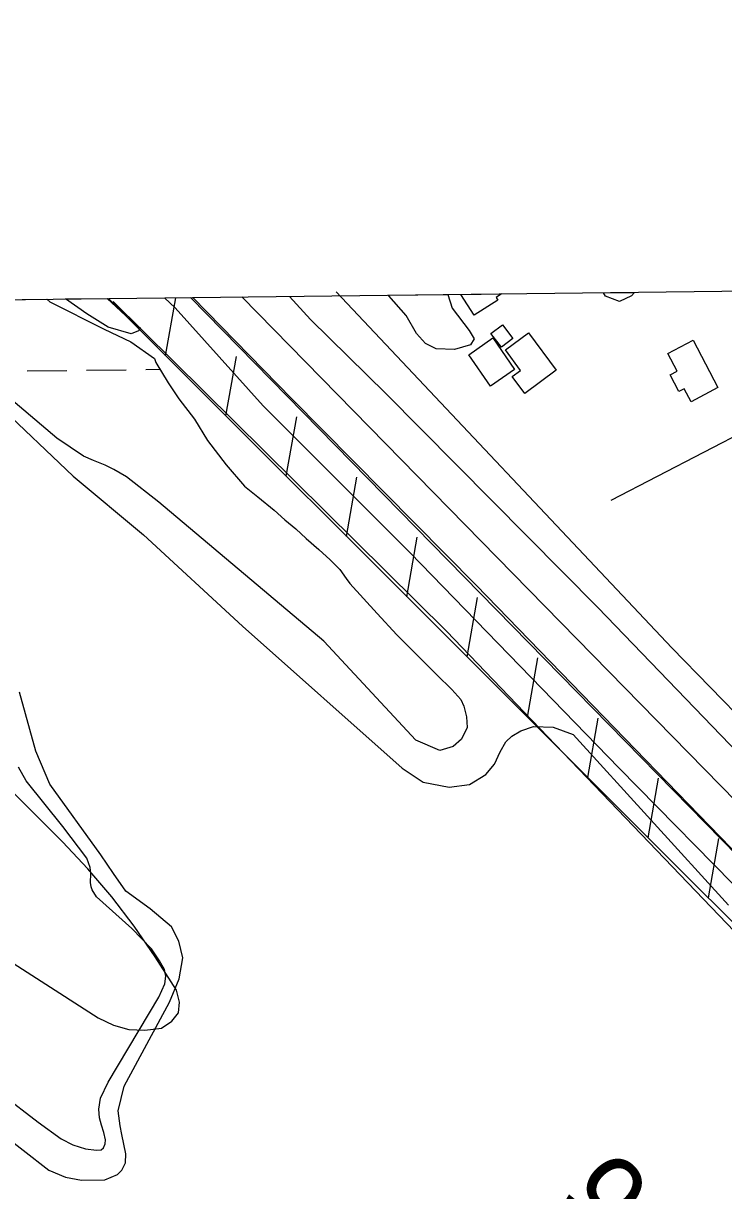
# Model space of a CAD drawing. Extents: x 3684037 to 3722149, y 433263 to 459021.
# Drawn here: x 3700601 to 3701168, y 456284 to 457228 of the extents above; entities that cross this region are included whole.
import ezdxf

# ---------------------------------------------------------------- set-up
doc = ezdxf.new("R2010")
doc.units = 0
for name, color, linetype in [('V-BLDG-OTLN', 7, 'Continuous'), ('V-DTCH-CNTR', 7, 'Continuous'), ('V-FLOD-BASE', 7, 'Continuous'), ('V-GRID-FRAM', 7, 'Continuous'), ('V-LEVE-TOET', 7, 'Continuous'), ('V-RIVR-EDGE', 7, 'Continuous'), ('V-RIVR-RANG', 7, 'Continuous'), ('V-ROAD-CNTR', 7, 'Continuous'), ('V-RRAP-FSHR', 7, 'Continuous'), ('V-SITE-VEGE', 7, 'Continuous'), ('V-SURV-LINE', 7, 'Continuous'), ('V-TOPO-MINR', 7, 'Continuous'), ('V-TOPO-SHOR', 7, 'Continuous'), ('V-UTIL-IDEN', 7, 'Continuous'), ('V-WETL-SWMP', 7, 'Continuous')]:
    doc.layers.add(name, color=color, linetype=linetype)

msp = doc.modelspace()

# ---------------------------------------------------------------- linework, layer by layer
at = {"layer": 'V-BLDG-OTLN'}
for p, q in [((3700954.98, 457008.92), (3700987.82, 457009.3)), ((3700965.69, 456991.97), (3700954.98, 457008.92)), ((3700987.82, 457009.3), (3700983.37, 457006.5)), ((3700983.37, 457006.5), (3700984.89, 457004.1)), ((3700984.89, 457004.1), (3700965.69, 456991.97))]:
    msp.add_line(p, q, dxfattribs=at)
for points in [[(3700987.75, 456966.2), (3700979.22, 456977.23), (3700988.49, 456984.4), (3700997.01, 456973.36)], [(3701009.69, 456977.84), (3701031.96, 456947.52), (3701006.56, 456928.87), (3700996.46, 456942.61), (3701003.07, 456947.47), (3700990.9, 456964.04)], [(3700978.85, 456934.61), (3700961.21, 456960.08), (3700980.79, 456973.65), (3700998.43, 456948.17)], [(3701142.87, 456971.88), (3701162.91, 456933.49), (3701141.13, 456922.11), (3701135.64, 456932.63), (3701131.25, 456930.34), (3701124.14, 456943.96), (3701129.83, 456946.93), (3701122.39, 456961.18)]]:
    msp.add_lwpolyline(points, close=True, dxfattribs=at)
at = {"layer": 'V-DTCH-CNTR'}
msp.add_line((3701237.05, 456925.47), (3701076.14, 456842.14), dxfattribs=at)
at = {"layer": 'V-FLOD-BASE'}
for points in [[(3700818.04, 456924.32), (3700737.92, 457006.4)], [(3700818.04, 456924.32), (3700967.27, 456773.72), (3701173.43, 456561.33), (3701358.02, 456373.6), (3701553.53, 456172.63), (3701730.83, 456008.54), (3701840.01, 455909.88), (3701945.82, 455810.7), (3702097.64, 455671.54), (3702310.54, 455481.49), (3702519.29, 455295.34), (3702741.56, 455090.49)]]:
    msp.add_lwpolyline(points, dxfattribs=at)
at = {"layer": 'V-GRID-FRAM'}
msp.add_lwpolyline([(3688058.95, 456858.86), (3719789.33, 457228.09), (3720008.82, 439046.89), (3688262.58, 438677.48), (3688058.95, 456858.86)], dxfattribs=at)
at = {"layer": 'V-LEVE-TOET'}
for points in [[(3700715.09, 457006.13), (3700723.67, 456997.93), (3700794.99, 456918.85)], [(3700894.27, 456928.64), (3700833.33, 456988.46), (3700816.2, 457007.31)], [(3700894.27, 456928.64), (3701065.7, 456755.58), (3701300.77, 456511.89), (3701543.46, 456256.11), (3701818.74, 456002.99), (3702096.9, 455747.5), (3702360.08, 455509.34), (3702642.72, 455252.8), (3702791.79, 455121.76)], [(3700794.99, 456918.85), (3700913.58, 456800.16), (3701082.96, 456625.76), (3701190.04, 456517), (3701307.32, 456401.96), (3701476.96, 456224.42), (3701583.77, 456119.32), (3701742.93, 455972.39), (3701874.86, 455849.78), (3702033.24, 455699.71), (3702176.17, 455571.87), (3702363.86, 455405.86), (3702446.83, 455335.27), (3702548.93, 455242.2), (3702706.52, 455097.36), (3702786.36, 455023.38), (3702818.4, 454995.45)]]:
    msp.add_lwpolyline(points, dxfattribs=at)
at = {"layer": 'V-RIVR-EDGE'}
for points in [[(3699277.38, 456989.4), (3699305.62, 456966.74), (3699352.99, 456922.77), (3699376.46, 456905.98), (3699390.92, 456899.61), (3699401.31, 456898.23), (3699412.63, 456904.99), (3699423.94, 456906.31), (3699438.39, 456899.5), (3699444.26, 456893.6), (3699447.38, 456879.13), (3699452.32, 456863.74), (3699474.43, 456844.24), (3699509.18, 456817.48), (3699533.53, 456791.65), (3699544.8, 456776.25), (3699563.74, 456755.85), (3699583.15, 456744.5), (3699614.75, 456723.17), (3699641.39, 456709.99), (3699671.64, 456691.38), (3699704.61, 456672.76), (3699724.93, 456662.31), (3699746.63, 456663.61), (3699766.99, 456667.18), (3699790.49, 456664.41), (3699801.33, 456657.15), (3699809.43, 456640.4), (3699824.28, 456614.59), (3699843.22, 456593.29), (3699884.28, 456558.82), (3699929.86, 456522.54), (3699965.07, 456499.39), (3700015.64, 456468.52), (3700074.79, 456434.91), (3700103.23, 456418.56), (3700149.72, 456382.28), (3700191.23, 456350.07), (3700223.72, 456320.6), (3700294.57, 456267.52), (3700334.74, 456235.32), (3700386.21, 456203.99), (3700427.29, 456180.38), (3700468.82, 456150.89), (3700597.05, 456078.68), (3700640.85, 456053.25), (3700679.24, 456033.71), (3700708.59, 456020.98), (3700749.24, 456000.08), (3700801.17, 455974.63)], [(3696491.01, 456956.98), (3696499.46, 456945.34), (3696522.43, 456915.36), (3696551.06, 456881.73), (3696592.6, 456839.57), (3696607.93, 456824.57), (3696661.56, 456762.17), (3696696.26, 456732.56), (3696736.59, 456690.41), (3696782.99, 456647.43), (3696798.72, 456631.62), (3696862.88, 456574.85), (3696899.59, 456542.81), (3696931.08, 456518.47), (3696942.36, 456503.48), (3696952.45, 456494.97), (3696962.14, 456487.66), (3696987.16, 456470.62), (3697014.61, 456451.55), (3697061.04, 456420.29), (3697092.52, 456395.55), (3697134.08, 456360.67), (3697166.78, 456335.52), (3697185.73, 456316.47), (3697201.46, 456298.23), (3697211.53, 456284.46), (3697233.7, 456256.1), (3697255.88, 456230.97), (3697279.27, 456203.82), (3697316.37, 456164.91), (3697353.48, 456123.98), (3697376.87, 456099.66), (3697406.33, 456076.13), (3697430.14, 456057.88), (3697450.33, 456044.89), (3697520.13, 455982.44), (3697544.34, 455963.37), (3697581.9, 455942.25), (3697614.61, 455926), (3697632.78, 455913.82), (3697662.24, 455891.91), (3697710.26, 455848.12), (3697757.45, 455800.7), (3697792.14, 455767.05), (3697833.3, 455729.34), (3697868.4, 455696.9), (3697895.83, 455673.38), (3697933.75, 455633.66), (3697972.88, 455598.38), (3698039.46, 455539.58), (3698090.29, 455492.15), (3698135.88, 455447.55), (3698177.02, 455406.61), (3698217.74, 455359.2), (3698254.45, 455321.1), (3698281.47, 455292.72), (3698316.18, 455265.55), (3698357.36, 455240.78), (3698381.98, 455222.12), (3698407.8, 455194.96), (3698430.77, 455163.36), (3698450.93, 455141.88), (3698487.66, 455113.89), (3698517.53, 455091.17), (3698534.07, 455076.97), (3698556.24, 455049.42), (3698582.46, 455019.84), (3698614.72, 454987.01), (3698657.08, 454947.27), (3698691.37, 454913.62), (3698718, 454887.28), (3698807.16, 454806.58), (3698837.41, 454775.78), (3698881.4, 454739.68), (3698910.45, 454713.73), (3698949.18, 454677.64), (3698989.11, 454637.11), (3699039.14, 454591.7), (3699066.57, 454562.92), (3699088.77, 454545.47), (3699187.23, 454465.17), (3699228.39, 454429.88), (3699268.34, 454393.8), (3699300.6, 454360.56), (3699328.84, 454330.56), (3699382.5, 454285.14), (3699427.29, 454244.19), (3699474.49, 454199.59), (3699500.3, 454170.41), (3699532.57, 454139.2), (3699563.24, 454114.46), (3699588.66, 454093.77), (3699608.43, 454073.91), (3699636.65, 454041.49), (3699659.24, 454015.55), (3699675.77, 453998.53), (3699726.99, 453942.6), (3699768.93, 453898.01), (3699807.65, 453854.65), (3699829.44, 453837.61), (3699865.77, 453811.24), (3699885.13, 453793.8), (3699924.68, 453762.57), (3699939.63, 453754.85), (3699950.95, 453754.42), (3699975.6, 453746.67), (3700001.84, 453731.24), (3700023.64, 453714.2), (3700032.9, 453700.84), (3700036.11, 453688.7), (3700042.15, 453679.38), (3700052.63, 453667.23), (3700065.94, 453651.02), (3700072.38, 453638.47), (3700079.63, 453627.94), (3700095.35, 453607.27), (3700141.31, 453551.36), (3700161.45, 453521.38), (3700185.64, 453491.4), (3700219.92, 453452.9), (3700237.25, 453429.81), (3700255.39, 453407.52), (3700340.92, 453326.44), (3700393.37, 453280.61), (3700435.74, 453243.71), (3700480.94, 453207.61), (3700509.2, 453188.54), (3700535.04, 453172.3), (3700559.26, 453156.47), (3700600.44, 453130.89), (3700613.76, 453121.15), (3700623.46, 453116.28), (3700639.19, 453100.47), (3700647.65, 453090.74), (3700674.71, 453074.9), (3700691.25, 453060.71), (3700727.58, 453033.93), (3700758.25, 453008.78), (3700801.44, 452977.54), (3700837.37, 452952.38), (3700871.67, 452924.8), (3700903.95, 452898.44), (3700927.77, 452880.99), (3700958.44, 452857.86), (3701015.34, 452807.99), (3701048.43, 452780.41), (3701075.48, 452762.95), (3701104.95, 452743.47), (3701127.16, 452730.88), (3701156.63, 452713.42), (3701182.87, 452695.56), (3701204.67, 452682.16), (3701235.37, 452666.32), (3701255.56, 452654.14), (3701285.83, 452633.03), (3701312.86, 452607.09), (3701321.33, 452599.79), (3701332.23, 452591.67), (3701350.39, 452577.48), (3701370.57, 452560.44), (3701389.13, 452544.63), (3701408.91, 452532.04), (3701434.36, 452518.63), (3701456.18, 452512.11), (3701467.08, 452506.42), (3701486.05, 452491.01), (3701499.77, 452482.08), (3701518.75, 452468.28), (3701537.72, 452454.08), (3701554.26, 452439.49), (3701575.24, 452422.85), (3701592.2, 452410.28), (3701622.47, 452387.15), (3701647.09, 452368.49), (3701696.32, 452326.72), (3701727.79, 452300.36), (3701754.02, 452278.86), (3701780.66, 452258.17), (3701815.38, 452234.23), (3701863.81, 452194.89), (3701890.45, 452176.22), (3701916.7, 452162), (3701938.89, 452143.34), (3701962.31, 452129.94), (3701986.93, 452112.09), (3702011.95, 452090.6), (3702032.94, 452074.37), (3702051.1, 452058.55), (3702109.2, 452006.65), (3702158.04, 451973.37), (3702192.75, 451944.17), (3702212.11, 451923.9), (3702228.25, 451910.12), (3702239.56, 451906.04), (3702258.94, 451893.46), (3702276.69, 451876.03), (3702294.85, 451861.43), (3702325.52, 451839.11), (3702353.77, 451816.4), (3702388.48, 451789.62), (3702409.06, 451772.59), (3702442.56, 451743.39), (3702493.4, 451700.4), (3702516.8, 451677.7), (3702543.84, 451656.2), (3702589.05, 451624.55), (3702615.68, 451603.86), (3702648.37, 451577.9), (3702681.06, 451551.13), (3702714.15, 451522.34), (3702744.82, 451496.38), (3702761.76, 451479.36), (3702791.61, 451448.55), (3702806.52, 451427.89), (3702821.83, 451408.04), (3702843.21, 451386.55), (3702872.26, 451361.01), (3702910.6, 451327.75), (3702933.18, 451303.03), (3702957.78, 451275.47), (3702989.23, 451239), (3703050.15, 451184.26), (3703086.05, 451144.95), (3703114.68, 451113.34), (3703144.52, 451080.11), (3703160.65, 451061.87), (3703178, 451046.86), (3703202.6, 451019.71), (3703240.51, 450979.58), (3703264.72, 450956.48), (3703289.72, 450930.13), (3703316.74, 450902.16), (3703339.74, 450878.65), (3703374.42, 450840.15), (3703418.36, 450788.28), (3703459.08, 450738.85), (3703496.19, 450699.53), (3703592.58, 450595.78), (3703613.16, 450579.55), (3703630.9, 450558.88), (3703650.24, 450530.53), (3703671.59, 450496.51), (3703693.35, 450468.15), (3703725.21, 450432.89), (3703758.29, 450400.86), (3703788.55, 450373.7), (3703807.1, 450353.03), (3703820.41, 450338.03), (3703842.98, 450309.27), (3703868.37, 450275.64), (3703879.24, 450255.8), (3703887.68, 450233.54), (3703893.72, 450223.82), (3703916.29, 450193.44), (3703936.04, 450167.51), (3703950.95, 450147.66), (3704020.69, 450060.95), (3704036.82, 450041.5), (3704044.07, 450029.75), (3704061.81, 450007.88), (3704081.17, 449986.4), (3704102.92, 449954.4), (3704113.39, 449937.79), (3704138.38, 449903.36), (3704157.73, 449880.26), (3704175.46, 449851.91), (3704189.15, 449830.04), (3704204.88, 449813.42), (3704221.81, 449792.76), (3704273.77, 449711.76), (3704281.41, 449690.71), (3704297.12, 449666.01), (3704324.1, 449622.27), (3704340.63, 449601.6), (3704382.92, 449535.99), (3704402.67, 449506.83), (3704415.95, 449482.53), (3704431.66, 449459.44), (3704449.4, 449437.16), (3704471.98, 449410.42), (3704491.34, 449390.55), (3704521.18, 449354.9), (3704545.76, 449323.7), (3704553.81, 449308.31), (3704563.07, 449292.11), (3704576.77, 449271.05), (3704594.9, 449242.3), (3704618.66, 449204.23), (3704654.93, 449156.02), (3704685.15, 449111.87), (3704709.72, 449071.77), (3704733.89, 449034.11), (3704765.72, 448985.91), (3704789.88, 448945.01), (3704815.26, 448906.53), (3704829.35, 448881.42), (3704849.89, 448850.24), (3704868.83, 448820.67), (3704884.95, 448801.63), (3704901.08, 448780.96), (3704913.97, 448762.33), (3704925.64, 448740.06), (3704932.48, 448726.7), (3704949.8, 448698.35), (3704967.55, 448682.54), (3704988.15, 448670.76), (3705014.8, 448656.95), (3705046.3, 448639.88), (3705064.06, 448624.47), (3705092.28, 448592.05), (3705105.17, 448573.42), (3705120.49, 448553.97), (3705145.89, 448522.77), (3705180.17, 448483.87), (3705197.5, 448460.37), (3705228.52, 448416.22), (3705268.84, 448365.58), (3705295.84, 448328.31), (3705331.7, 448279.29), (3705359.5, 448238.78), (3705380.04, 448203.15), (3705402.15, 448152.55), (3705422.25, 448101.95), (3705439.55, 448066.32), (3705459.26, 448025.43)]]:
    msp.add_spline(points, degree=3, dxfattribs=at)
at = {"layer": 'V-ROAD-CNTR'}
msp.add_lwpolyline([(3700853.97, 457011.06), (3701125.59, 456723.1), (3701342.79, 456500.5), (3701586.6, 456251.38), (3702152.55, 455731.81), (3702587.37, 455331.03), (3703142.07, 454830.5), (3703874.81, 454177.94), (3704187.12, 453899.94), (3704740.34, 453332.33)], dxfattribs=at)
at = {"layer": 'V-RRAP-FSHR'}
for p, q in [((3700716, 456959.28), (3700724.22, 457006.13)), ((3700716, 456959.28), (3700724.22, 457006.13)), ((3700764.8, 456910.56), (3700773.24, 456958.65)), ((3700764.8, 456910.56), (3700773.24, 456958.65)), ((3700813.6, 456861.83), (3700822.04, 456909.93)), ((3700813.6, 456861.83), (3700822.04, 456909.93)), ((3700862.4, 456813.11), (3700870.84, 456861.21)), ((3700862.4, 456813.11), (3700870.84, 456861.21)), ((3700911.21, 456764.39), (3700919.65, 456812.49)), ((3700911.21, 456764.39), (3700919.65, 456812.49)), ((3700960.01, 456715.67), (3700968.45, 456763.76)), ((3700960.01, 456715.67), (3700968.45, 456763.76)), ((3701008.81, 456666.95), (3701017.25, 456715.04)), ((3701008.81, 456666.95), (3701017.25, 456715.04)), ((3701057.62, 456618.22), (3701066.05, 456666.32)), ((3701057.62, 456618.22), (3701066.05, 456666.32)), ((3701106.42, 456569.5), (3701114.86, 456617.6)), ((3701106.42, 456569.5), (3701114.86, 456617.6)), ((3701155.22, 456520.78), (3701163.66, 456568.88)), ((3701155.22, 456520.78), (3701163.66, 456568.88))]:
    msp.add_line(p, q, dxfattribs=at)
for points in [[(3700669.7, 457005.5), (3701643.1, 456033.71), (3702777.38, 455006.68), (3703715.55, 454160.74), (3704024, 453882.88), (3704189.49, 453729.97), (3704973.96, 452912.84), (3705191.37, 452681.31)], [(3700673.55, 457003.12), (3700943.29, 456736.63), (3701245.53, 456421.39)]]:
    msp.add_lwpolyline(points, dxfattribs=at)
at = {"layer": 'V-SITE-VEGE'}
for p, q in [((3700635.03, 457005.2), (3700668.6, 457005.59)), ((3700668.6, 457005.59), (3700690.82, 456985.21)), ((3700896.09, 457008.24), (3700944.36, 457008.8)), ((3700896.72, 457007.68), (3700896.09, 457008.24)), ((3700910.54, 456991.78), (3700896.72, 457007.68)), ((3700944.36, 457008.8), (3700947.91, 456997.63)), ((3701070.27, 457010.26), (3701095.38, 457010.56)), ((3701072, 457007.45), (3701070.27, 457010.26)), ((3701083.4, 457003.11), (3701072, 457007.45)), ((3701092.99, 457007.61), (3701083.4, 457003.11)), ((3701095.38, 457010.56), (3701092.99, 457007.61)), ((3700652.31, 456993.24), (3700635.03, 457005.2)), ((3700947.91, 456997.63), (3700961.69, 456979.7)), ((3700669.46, 456982.5), (3700652.31, 456993.24)), ((3700918.99, 456977.36), (3700910.54, 456991.78)), ((3700688.03, 456976.89), (3700669.46, 456982.5)), ((3700693.9, 456979.33), (3700688.03, 456976.89)), ((3700690.82, 456985.21), (3700695.25, 456981.87)), ((3700695.25, 456981.87), (3700693.9, 456979.33)), ((3700926.23, 456969.06), (3700918.99, 456977.36)), ((3700961.69, 456979.7), (3700965.58, 456972.83)), ((3700934.93, 456964.78), (3700926.23, 456969.06)), ((3700962.76, 456968.16), (3700949.8, 456964.42)), ((3700965.58, 456972.83), (3700962.76, 456968.16)), ((3700949.8, 456964.42), (3700934.93, 456964.78)), ((3700571.37, 456928.13), (3700641.25, 456861.99)), ((3700641.25, 456861.99), (3700698.05, 456814.42)), ((3700698.05, 456814.42), (3700778.15, 456740.7)), ((3700778.15, 456740.7), (3700907.45, 456625.68)), ((3700611.01, 456639.46), (3700597.67, 456687.21)), ((3701003.44, 456655.83), (3701013.64, 456659.5)), ((3701013.64, 456659.5), (3701029.6, 456658.98)), ((3701029.6, 456658.98), (3701045.82, 456652.98)), ((3700986.71, 456639.07), (3700991.41, 456647.18)), ((3700991.41, 456647.18), (3700996.11, 456651.64)), ((3700996.11, 456651.64), (3701003.44, 456655.83)), ((3701045.82, 456652.98), (3701171.47, 456514.93)), ((3700622.25, 456612.85), (3700611.01, 456639.46)), ((3700982, 456628.87), (3700986.71, 456639.07)), ((3700975.21, 456620.75), (3700982, 456628.87)), ((3700907.45, 456625.68), (3700924.46, 456614.44)), ((3700961.87, 456612.63), (3700975.21, 456620.75)), ((3700663.52, 456555.73), (3700622.25, 456612.85)), ((3700924.46, 456614.44), (3700945.39, 456610.53)), ((3700945.39, 456610.53), (3700961.87, 456612.63)), ((3700673.71, 456540.6), (3700663.52, 456555.73)), ((3700683.9, 456526.25), (3700673.71, 456540.6)), ((3700703.48, 456511.91), (3700683.9, 456526.25)), ((3700720.71, 456497.57), (3700703.48, 456511.91)), ((3700726.72, 456485.83), (3700720.71, 456497.57)), ((3700729.86, 456472.26), (3700726.72, 456485.83)), ((3700727, 456455.3), (3700729.86, 456472.26)), ((3700719.18, 456436.5), (3700727, 456455.3)), ((3700682.43, 456368.62), (3700719.18, 456436.5)), ((3700534.2, 456368.53), (3700621.41, 456300.73)), ((3700677.49, 456348.79), (3700682.43, 456368.62)), ((3700679.32, 456336.52), (3700677.49, 456348.79)), ((3700680.63, 456329.48), (3700679.32, 456336.52)), ((3700683.77, 456313.82), (3700680.63, 456329.48)), ((3700683.51, 456306.52), (3700683.77, 456313.82)), ((3700621.41, 456300.73), (3700634.98, 456295)), ((3700677, 456297.12), (3700680.65, 456300.77)), ((3700680.65, 456300.77), (3700683.51, 456306.52)), ((3700634.98, 456295), (3700648.03, 456292.66)), ((3700648.03, 456292.66), (3700666.82, 456292.93)), ((3700666.82, 456292.93), (3700677, 456297.12))]:
    msp.add_line(p, q, dxfattribs=at)
at = {"layer": 'V-SURV-LINE'}
for points in [[(3701556.63, 456169.51), (3700736.17, 457006.38)], [(3700777.71, 457006.86), (3701578.06, 456190.51)]]:
    msp.add_lwpolyline(points, dxfattribs=at)
at = {"layer": 'V-TOPO-MINR'}
msp.add_lwpolyline([(3700453.98, 456556.91), (3700661.52, 456423.83), (3700673.69, 456418.05), (3700686.2, 456414.39), (3700699.23, 456413.92), (3700712.6, 456415.56), (3700721.13, 456421.07), (3700726.52, 456427.81), (3700727.2, 456436.42), (3700724.73, 456446.27), (3700707.53, 456473.17), (3700690.56, 456497.88), (3700672.58, 456521.77), (3700653.08, 456544.44), (3700632.56, 456566.29), (3700310.54, 456887.5)], dxfattribs=at)
at = {"layer": 'V-TOPO-SHOR'}
msp.add_lwpolyline([(3700583.55, 456362.07), (3700612.8, 456339.38), (3700631.34, 456326.08), (3700641, 456321.13), (3700651.18, 456318), (3700660.06, 456316.97), (3700663.71, 456317.23), (3700665.8, 456318.79), (3700667.1, 456321.93), (3700667.36, 456325.32), (3700666.05, 456331.06), (3700663.96, 456337.07), (3700662.39, 456343.07), (3700661.86, 456350.11), (3700663.16, 456358.99), (3700669.42, 456371.78), (3700710.35, 456440.45), (3700715.3, 456451.42), (3700716.08, 456457.68), (3700715.03, 456462.9), (3700711.11, 456469.95), (3700704.58, 456479.6), (3700688.65, 456496.03), (3700659.92, 456521.85), (3700656.53, 456527.33), (3700655.74, 456529.68), (3700655.22, 456533.34), (3700655.48, 456540.38), (3700654.95, 456545.34), (3700652.34, 456552.91), (3700632.74, 456578.48), (3700603.23, 456615.52), (3700596.96, 456626.48)], dxfattribs=at)
at = {"layer": 'V-UTIL-IDEN'}
for points in [[(3700669.7, 457005.5), (3701643.1, 456033.71), (3702777.38, 455006.68), (3703715.55, 454160.74), (3704024, 453882.88), (3704189.49, 453729.97), (3704973.96, 452912.84), (3705191.37, 452681.31)], [(3700673.55, 457003.12), (3700943.29, 456736.63), (3701245.53, 456421.39)]]:
    msp.add_lwpolyline(points, dxfattribs=at)
at = {"layer": 'V-WETL-SWMP'}
for p, q in [((3700421.95, 457002.72), (3700619.79, 457005.02)), ((3700619.79, 457005.02), (3700622.23, 457003.01)), ((3700622.23, 457003.01), (3700666.19, 456980.65)), ((3700666.19, 456980.65), (3700687.88, 456970.44)), ((3700687.88, 456970.44), (3700706.9, 456957.07)), ((3700706.9, 456957.07), (3700708.11, 456953.82)), ((3700708.11, 456953.82), (3700718.03, 456937.45)), ((3700603.98, 456947.08), (3700635.98, 456947.45)), ((3700651.98, 456947.64), (3700683.98, 456948.01)), ((3700699.98, 456948.2), (3700711.44, 456948.33)), ((3700718.03, 456937.45), (3700726.74, 456924.33)), ((3700627.91, 456892.56), (3700588.73, 456925.77)), ((3700726.74, 456924.33), (3700739.24, 456907.9)), ((3700739.24, 456907.9), (3700749.79, 456890.87)), ((3700649.61, 456877.98), (3700627.91, 456892.56)), ((3700749.79, 456890.87), (3700764.98, 456870.99)), ((3700657.72, 456874.59), (3700649.61, 456877.98)), ((3700667.14, 456870.67), (3700657.72, 456874.59)), ((3700673.95, 456867.28), (3700667.14, 456870.67)), ((3700684.42, 456861.27), (3700673.95, 456867.28)), ((3700764.98, 456870.99), (3700779.9, 456853.74)), ((3700710.59, 456840.88), (3700684.42, 456861.27)), ((3700779.9, 456853.74), (3700790.63, 456845.11)), ((3700790.63, 456845.11), (3700803.72, 456834.4)), ((3700844.07, 456728.48), (3700710.59, 456840.88)), ((3700803.72, 456834.4), (3700812.36, 456826.55)), ((3700812.36, 456826.55), (3700821.26, 456819.23)), ((3700821.26, 456819.23), (3700829.63, 456811.39)), ((3700829.63, 456811.39), (3700839.84, 456802.51)), ((3700839.84, 456802.51), (3700849, 456794.14)), ((3700849, 456794.14), (3700856.85, 456786.3)), ((3700856.85, 456786.3), (3700862.09, 456779.24)), ((3700862.09, 456779.24), (3700864.97, 456775.05)), ((3700864.97, 456775.05), (3700887.22, 456750.74)), ((3700887.22, 456750.74), (3700903.19, 456733.48)), ((3700903.19, 456733.48), (3700935.39, 456701.33)), ((3700918.42, 456648.47), (3700844.07, 456728.48)), ((3700935.39, 456701.33), (3700947.69, 456689.3)), ((3700947.69, 456689.3), (3700954.76, 456681.2)), ((3700954.76, 456681.2), (3700957.38, 456675.97)), ((3700957.38, 456675.97), (3700959.48, 456667.34)), ((3700959.48, 456667.34), (3700960.01, 456658.7)), ((3700960.01, 456658.7), (3700955.3, 456649.28)), ((3700937.78, 456640.12), (3700918.42, 456648.47)), ((3700955.3, 456649.28), (3700948.77, 456643.26)), ((3700948.77, 456643.26), (3700937.78, 456640.12))]:
    msp.add_line(p, q, dxfattribs=at)

# ---------------------------------------------------------------- texts
at = {"layer": 'V-RIVR-RANG'}
msp.add_text('9.0', height=67, rotation=310.83833, dxfattribs=at).set_placement((3701029.04, 456276.75))

doc.saveas('drawing.dxf')
